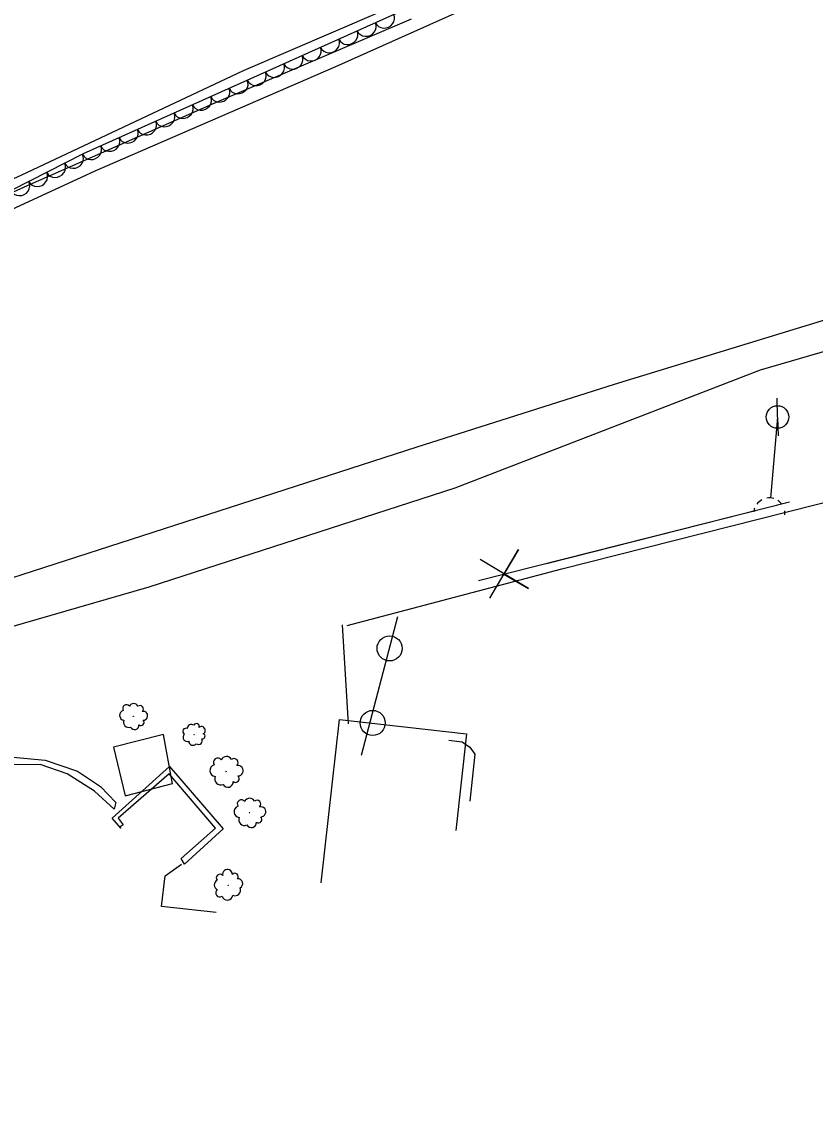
# Model space of a CAD drawing. Extents: x 1746719 to 1766531, y 631721 to 662391.
# Drawn here: x 1761039.3 to 1761197.3, y 638341.5 to 638560.4 of the extents above; entities that cross this region are included whole.
import ezdxf

# ---------------------------------------------------------------- set-up
doc = ezdxf.new("R2010")
doc.units = 0
for name, color, linetype in [('SURVEY - AERIAL SURVEY - Photo Control - Points - Elevations', 7, 'Continuous'), ('SURVEY - AERIAL SURVEY - Photo Control - Points - Locators', 7, 'Continuous'), ('SURVEY - AERIAL SURVEY - Photo Control with Text', 7, 'Continuous'), ('SURVEY - CENTERLINE - Existing Roads - Development', 7, 'Continuous'), ('SURVEY - CENTERLINE - Existing Roads Curve Text', 7, 'Continuous'), ('SURVEY - CONTROL - Grid', 7, 'Continuous')]:
    doc.layers.add(name, color=color, linetype=linetype)

msp = doc.modelspace()

# ---------------------------------------------------------------- linework, layer by layer
at = {"layer": 'SURVEY - AERIAL SURVEY - Photo Control - Points - Elevations'}
for points in [[(1761413.23, 638926.74), (1761408, 638909.85), (1761400.43, 638888.84), (1761389.03, 638860.31), (1761376.42, 638831.76), (1761359.09, 638792.92), (1761344.73, 638761.96), (1761332.71, 638739.36), (1761314.65, 638710.12), (1761299.79, 638688.98), (1761278.73, 638661.82), (1761257, 638637.44), (1761245.56, 638626.69), (1761232.92, 638616.1), (1761213.76, 638603.68), (1761192.08, 638592.5), (1761171.03, 638582.9), (1761146.08, 638571.33), (1761101.8, 638551.52), (1761053.85, 638530.72), (1760992.48, 638502.41), (1760928.61, 638471.51), (1760891.46, 638457.14), (1760817.11, 638428.33)], [(1761116.87, 638560.97), (1761077.55, 638544.15), (1761040.33, 638527.79), (1760987.11, 638503.71), (1760936.77, 638479.32), (1760914.63, 638469.28), (1760880.11, 638456.76), (1760814.64, 638429.85)], [(1760838.09, 638376.57), (1760882.54, 638393.87), (1760944.48, 638417.56), (1760990.48, 638434.03), (1761030.62, 638447.48), (1761076.35, 638462.22), (1761118.08, 638475.73), (1761157.4, 638488.22), (1761199.46, 638501.14), (1761227.71, 638508.08), (1761255.89, 638513.13), (1761290.98, 638517.44), (1761321.62, 638518.68), (1761351.88, 638518.1), (1761374.91, 638515.69), (1761399.12, 638510.8), (1761420.3, 638505.12), (1761469.25, 638488.5)], [(1761443.29, 638491.14), (1761401.09, 638503.46), (1761374.13, 638509.29), (1761351.13, 638511.98), (1761336.17, 638512.5), (1761317.59, 638511.91), (1761296.89, 638511.3), (1761268.53, 638509.15), (1761243.79, 638505.81), (1761216.39, 638499.73), (1761186.4, 638491.04)], [(1761186.4, 638491.04), (1761125.57, 638467.48), (1761064.6, 638447.77), (1761000.44, 638429.22), (1760952.84, 638412.98), (1760896.04, 638391.25), (1760840.82, 638370.42)], [(1761104.1, 638440.14), (1761146.88, 638451.4), (1761202.79, 638465.57)], [(1761104.39, 638420.51), (1761103.18, 638440.28)], [(1761077.99, 638382.92), (1761067.12, 638384.09), (1761067.82, 638390.19), (1761071.06, 638392.52)]]:
    msp.add_lwpolyline(points, dxfattribs=at)
at = {"layer": 'SURVEY - AERIAL SURVEY - Photo Control - Points - Locators'}
msp.add_lwpolyline([(1761138.11, 638574.27), (1761083.37, 638550.69), (1761039.1, 638529.86), (1760977.05, 638501.62), (1760915.34, 638472.04), (1760869.94, 638455.03), (1760815.49, 638432.05), (1760787.37, 638501.52), (1760848.15, 638529.34), (1760941.72, 638572.08)], dxfattribs=at)
at = {"layer": 'SURVEY - AERIAL SURVEY - Photo Control with Text'}
msp.add_lwpolyline([(1761141.29, 638574.46), (1761051.51, 638534.15), (1760976.94, 638496.17), (1760912.21, 638466.91), (1760844.74, 638440.8), (1760814.3, 638429.85)], dxfattribs=at)
for centre, radius in [((1761061.47, 638422.02), 0.031), ((1761073.6, 638418.37), 0.0263), ((1761079.98, 638411.01), 0.0369), ((1761084.64, 638402.82), 0.0351), ((1761080.39, 638388.33), 0.0339)]:
    msp.add_circle(centre, radius, dxfattribs=at)
for centre, radius, start, end in [((1761059.76, 638422.22), 1, 106.365, 262.2035), ((1761060.11, 638423.57), 0.741, 36.6179, 211.6181), ((1761061.56, 638423.59), 0.955, 26.459, 153.3046), ((1761062.83, 638423.48), 0.674, 311.1719, 128.4911), ((1761060.54, 638420.81), 1.01, 155.4691, 292.9934), ((1761063.02, 638420.78), 0.609, 228.5326, 47.2782), ((1761063.46, 638422.11), 0.886, 268.5532, 101.9729), ((1761061.73, 638420.27), 0.888, 206.4164, 3.2053), ((1761071.98, 638419), 0.628, 63.9838, 238.984), ((1761073.06, 638419.58), 0.81, 53.8249, 180.6705), ((1761074.06, 638420), 0.572, 338.5378, 155.857), ((1761075.07, 638419.21), 0.751, 295.9191, 129.3388), ((1761072.24, 638417.85), 0.852, 133.7309, 289.5694), ((1761073.38, 638417.09), 0.858, 182.835, 320.3593), ((1761074.49, 638417.15), 0.753, 233.7823, 30.5712), ((1761075.26, 638418.03), 0.517, 255.8985, 74.6441), ((1761077.94, 638411.2), 1.2, 107.5872, 263.4257), ((1761078.32, 638412.82), 0.882, 37.8401, 212.8404), ((1761080.04, 638412.87), 1.14, 27.6812, 154.5269), ((1761081.56, 638412.78), 0.802, 312.3942, 129.7133), ((1761082.34, 638411.17), 1.05, 269.7755, 103.1952), ((1761078.91, 638409.54), 1.2, 156.6914, 294.2156), ((1761081.86, 638409.57), 0.725, 229.7548, 48.5004), ((1761080.33, 638408.93), 1.06, 207.6386, 4.4276), ((1761084.68, 638404.59), 1.08, 28.1845, 155.0301), ((1761082.69, 638402.98), 1.14, 108.0905, 263.929), ((1761083.04, 638404.53), 0.84, 38.3434, 213.3437), ((1761086.13, 638404.52), 0.764, 312.8974, 130.2166), ((1761086.89, 638402.98), 1, 270.2787, 103.6984), ((1761083.63, 638401.41), 1.15, 157.1947, 294.7189), ((1761086.44, 638401.46), 0.691, 230.2581, 49.0037), ((1761085, 638400.84), 1.01, 208.1419, 4.9308), ((1761078.76, 638389.79), 0.738, 42.3903, 219.7095), ((1761080.25, 638390.51), 0.97, 359.7717, 193.1913), ((1761081.72, 638390.06), 0.667, 319.751, 138.4966), ((1761078.68, 638388.39), 1.05, 117.6774, 244.523), ((1761082.31, 638388.66), 0.972, 297.6348, 94.4237), ((1761078.73, 638386.81), 0.812, 127.8363, 302.8366), ((1761080.22, 638386.46), 1.1, 197.5834, 353.4219), ((1761081.75, 638387.35), 1.11, 246.6876, 24.2118)]:
    msp.add_arc(centre, radius, start, end, dxfattribs=at)
for centre, major_axis in [((1761111.57, 638561.11), (-1.82, -0.82)), ((1761107.92, 638559.47), (-1.82, -0.82)), ((1761100.62, 638556.2), (-1.82, -0.82)), ((1761104.27, 638557.83), (-1.82, -0.82)), ((1761096.97, 638554.56), (-1.82, -0.82)), ((1761093.32, 638552.92), (-1.82, -0.82)), ((1761086.02, 638549.64), (-1.82, -0.82)), ((1761089.67, 638551.28), (-1.82, -0.82)), ((1761082.38, 638548.01), (-1.82, -0.82)), ((1761078.73, 638546.37), (-1.82, -0.82)), ((1761071.43, 638543.09), (-1.82, -0.82)), ((1761075.08, 638544.73), (-1.82, -0.82)), ((1761067.78, 638541.45), (-1.82, -0.82)), ((1761064.13, 638539.81), (-1.82, -0.82)), ((1761056.83, 638536.54), (-1.82, -0.82)), ((1761060.48, 638538.18), (-1.82, -0.82)), ((1761053.18, 638534.9), (-1.82, -0.82)), ((1761049.58, 638533.17), (-1.78, -0.91)), ((1761042.45, 638529.53), (-1.78, -0.91)), ((1761046.01, 638531.35), (-1.78, -0.91)), ((1761038.89, 638527.72), (-1.78, -0.91))]:
    msp.add_ellipse(centre, major_axis=major_axis, ratio=0.940188, start_param=0, end_param=3.141593, dxfattribs=at)
at = {"layer": 'SURVEY - CENTERLINE - Existing Roads - Development'}
for p, q in [((1761189.87, 638481.68), (1761189.78, 638485.43)), ((1761189.87, 638481.68), (1761188.46, 638465.53)), ((1761189.87, 638481.68), (1761189.96, 638477.93)), ((1761188.53, 638466.22), (1761188.46, 638465.53))]:
    msp.add_line(p, q, dxfattribs=at)
msp.add_circle((1761189.87, 638481.68), 2.25, dxfattribs=at)
for start_param, end_param in [(2.156577, 2.588895), (1.352995, 1.815775), (0.730907, 1.085951), (2.883049, 3.125465), (0, 0.255182)]:
    msp.add_ellipse((1761188.22, 638462.43), major_axis=(3.11, -0.27), ratio=0.999988, start_param=start_param, end_param=end_param, dxfattribs=at)
at = {"layer": 'SURVEY - CENTERLINE - Existing Roads Curve Text'}
for points in [[(1761192.26, 638464.73), (1761130.27, 638448.99)], [(1761192.26, 638464.73), (1761143.8, 638452.43)], [(1761132.55, 638445.54), (1761138.24, 638455.24), (1761135.34, 638450.38), (1761140.21, 638447.49), (1761130.58, 638453.3)], [(1761098.9, 638388.79), (1761102.56, 638421.39), (1761127.9, 638418.54), (1761125.74, 638399.23)], [(1761124.37, 638417.26), (1761127.01, 638416.95), (1761128.53, 638415.87), (1761129.52, 638414.44), (1761128.53, 638405.08)], [(1760851.41, 638343.38), (1760854.31, 638346.27), (1760859.69, 638349.46), (1760880.27, 638357.23), (1760933.48, 638378.31), (1760988.53, 638400.23), (1761010.64, 638409.02), (1761022.55, 638411.63), (1761037.54, 638413.86), (1761043.9, 638413.26), (1761050.37, 638411.05), (1761054.93, 638408.02), (1761058.03, 638404.84), (1761057.64, 638403.48)], [(1761057.64, 638403.48), (1761053.72, 638407.08), (1761048.29, 638410.55), (1761042.95, 638412.4), (1761035.63, 638412.31), (1761028.12, 638411.42), (1761017.68, 638409.5), (1761011.84, 638408.05), (1760989.54, 638399.14), (1760928.39, 638374.74), (1760860.76, 638348.22), (1760856.75, 638345.81), (1760854.18, 638343.85), (1760852.03, 638341.53)], [(1761059, 638399.7), (1761057.27, 638401.74), (1761068.7, 638411.99), (1761079.38, 638399.57), (1761071.69, 638392.56), (1761071.02, 638393.64), (1761077.84, 638399.69), (1761068.62, 638410.52), (1761058.5, 638401.71), (1761059.44, 638400.35), (1761058.87, 638399.95), (1761059, 638399.7)]]:
    msp.add_lwpolyline(points, dxfattribs=at)
at = {"layer": 'SURVEY - CONTROL - Grid'}
for p, q in [((1761106.94, 638414.26), (1761114.19, 638441.93)), ((1761112.55, 638435.53), (1761112.55, 638435.53)), ((1761112.55, 638435.53), (1761112.55, 638435.53)), ((1761109.19, 638420.67), (1761109.19, 638420.67)), ((1761109.19, 638420.67), (1761109.19, 638420.67)), ((1761067.49, 638418.41), (1761057.57, 638415.86)), ((1761069.29, 638408.53), (1761067.49, 638418.41)), ((1761057.57, 638415.86), (1761059.83, 638406.13)), ((1761059.83, 638406.13), (1761069.31, 638408.6))]:
    msp.add_line(p, q, dxfattribs=at)
for centre in [(1761112.56, 638435.55), (1761112.56, 638435.55), (1761109.19, 638420.69), (1761109.19, 638420.69)]:
    msp.add_circle(centre, 2.5, dxfattribs=at)

doc.saveas('drawing.dxf')
